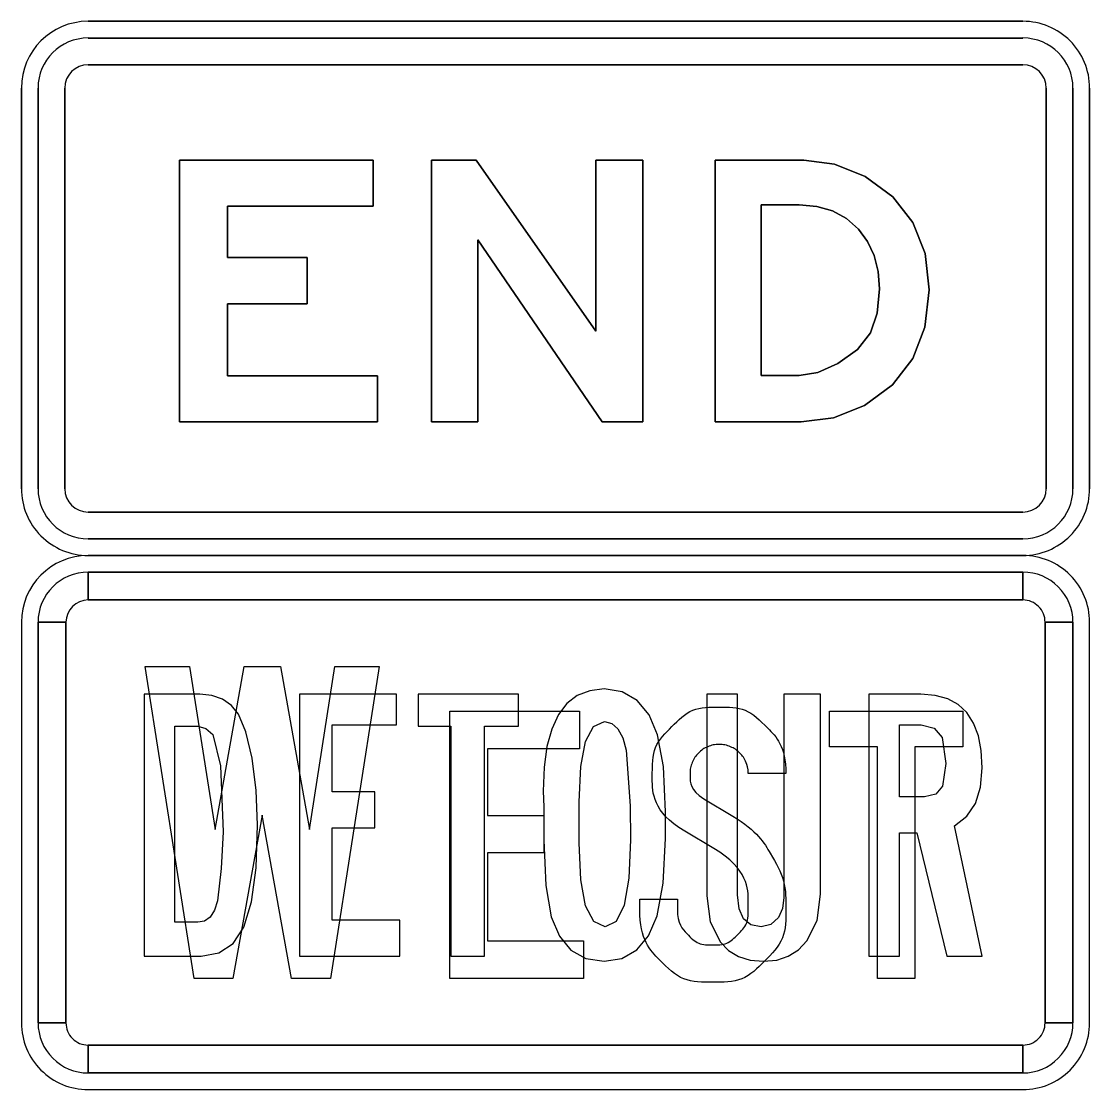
# Model space of a CAD drawing. Extents: x 10133 to 81668, y 5524 to 11018.
# Drawn here: x 25206 to 25306, y 8976.4 to 9076.4 of the extents above; entities that cross this region are included whole.
import ezdxf

# ---------------------------------------------------------------- set-up
doc = ezdxf.new("R2010")
doc.units = 0
for name, color, linetype in [('DisAdjoinersText', 7, 'Continuous'), ('DisPlatData', 7, 'Continuous'), ('DisPropROW', 7, 'Continuous')]:
    doc.layers.add(name, color=color, linetype=linetype)

msp = doc.modelspace()

# ---------------------------------------------------------------- linework, layer by layer
at = {"layer": 'DisAdjoinersText'}
for p, q in [((25299.73, 9026.44), (25212.23, 9026.44)), ((25212.23, 9022.27), (25212.23, 9024.87)), ((25212.23, 9024.87), (25299.73, 9024.87)), ((25299.73, 9024.87), (25299.73, 9022.27)), ((25299.73, 9022.27), (25212.23, 9022.27)), ((25205.98, 9020.19), (25205.98, 8982.69)), ((25207.54, 9020.19), (25210.14, 9020.19)), ((25207.54, 8982.69), (25207.54, 9020.19)), ((25210.14, 9020.19), (25210.14, 8982.69)), ((25301.81, 9020.19), (25304.42, 9020.19)), ((25301.81, 8982.69), (25301.81, 9020.19)), ((25304.42, 9020.19), (25304.42, 8982.69)), ((25305.98, 8982.69), (25305.98, 9020.19)), ((25277.55, 9006.02), (25274.02, 9006.02)), ((25269.87, 9003.67), (25272.57, 9002.04)), ((25270.79, 8999.01), (25268.07, 9000.64)), ((25210.14, 8982.69), (25207.54, 8982.69)), ((25304.42, 8982.69), (25301.81, 8982.69)), ((25212.23, 8978), (25212.23, 8980.6)), ((25212.23, 8980.6), (25299.73, 8980.6)), ((25299.73, 8980.6), (25299.73, 8978)), ((25299.73, 8978), (25212.23, 8978))]:
    msp.add_line(p, q, dxfattribs=at)
for points in [[(25299.73, 9024.87), (25212.23, 9024.87), (25212.23, 9022.27), (25299.73, 9022.27), (25299.73, 9024.87), (25299.73, 9024.87)], [(25207.54, 9020.19), (25207.54, 8982.69), (25210.14, 8982.69), (25210.14, 9020.19), (25207.54, 9020.19), (25207.54, 9020.19)], [(25304.42, 8982.69), (25304.42, 9020.19), (25301.81, 9020.19), (25301.81, 8982.69), (25304.42, 8982.69), (25304.42, 8982.69)], [(25212.23, 8978), (25299.73, 8978), (25299.73, 8980.6), (25212.23, 8980.6), (25212.23, 8978), (25212.23, 8978)]]:
    msp.add_lwpolyline(points, close=True, dxfattribs=at)
for points in [[(25235.33, 9016.04), (25239.47, 9016.04), (25234.92, 8986.85), (25231.27, 8986.85), (25228.53, 9002.12), (25225.78, 8986.85), (25222.14, 8986.85), (25217.58, 9016.04), (25221.73, 9016.04), (25224.12, 9000.8), (25226.83, 9016.04), (25230.22, 9016.04), (25232.94, 9000.8), (25235.33, 9016.04)], [(25235.33, 9016.04), (25239.47, 9016.04), (25234.92, 8986.85), (25231.27, 8986.85), (25228.53, 9002.12), (25225.78, 8986.85), (25222.14, 8986.85), (25217.58, 9016.04), (25221.73, 9016.04), (25224.12, 9000.8), (25226.83, 9016.04), (25230.22, 9016.04), (25232.94, 9000.8), (25235.33, 9016.04)], [(25258.61, 8990.38), (25258.61, 8986.85), (25246.09, 8986.85), (25246.09, 9011.87), (25258.21, 9011.87), (25258.21, 9008.34), (25249.62, 9008.34), (25249.62, 9002.09), (25254.9, 9002.09), (25254.9, 8998.59), (25249.62, 8998.59), (25249.62, 8990.38), (25258.61, 8990.38)], [(25258.61, 8990.38), (25258.61, 8986.85), (25246.09, 8986.85), (25246.09, 9011.87), (25258.21, 9011.87), (25258.21, 9008.34), (25249.62, 9008.34), (25249.62, 9002.09), (25254.9, 9002.09), (25254.9, 8998.59), (25249.62, 8998.59), (25249.62, 8990.38), (25258.61, 8990.38)], [(25294.12, 9011.87), (25294.12, 9008.54), (25289.62, 9008.54), (25289.62, 8986.85), (25286.13, 8986.85), (25286.13, 9008.54), (25281.62, 9008.54), (25281.62, 9011.87), (25294.12, 9011.87)], [(25294.12, 9011.87), (25294.12, 9008.54), (25289.62, 9008.54), (25289.62, 8986.85), (25286.13, 8986.85), (25286.13, 9008.54), (25281.62, 9008.54), (25281.62, 9011.87), (25294.12, 9011.87)], [(25277.55, 9006.02), (25274.02, 9006.02)], [(25269.87, 9003.67), (25272.57, 9002.04)], [(25270.79, 8999.01), (25268.07, 9000.64)], [(25263.86, 8993.28), (25263.86, 8994.28), (25267.39, 8994.28), (25267.39, 8993.31)], [(25263.86, 8993.28), (25263.86, 8994.28), (25267.39, 8994.28), (25267.39, 8993.31)]]:
    msp.add_lwpolyline(points, dxfattribs=at)
for centre, radius, start, end in [((25212.23, 9020.19), 6.25, 90.0002, 179.9998), ((25299.73, 9020.19), 6.25, 360, 90.0002), ((25212.23, 9020.19), 4.69, 90.0002, 179.9998), ((25212.23, 9020.19), 4.69, 90.0002, 179.9998), ((25299.73, 9020.19), 4.69, 360, 90.0002), ((25299.73, 9020.19), 4.69, 360, 90.0002), ((25212.23, 9020.19), 2.08, 90.0002, 179.9998), ((25212.23, 9020.19), 2.08, 90.0002, 179.9998), ((25299.73, 9020.19), 2.08, 0, 90.0002), ((25299.73, 9020.19), 2.08, 0, 90.0002), ((25212.23, 8982.69), 6.25, 179.9998, 270.0001), ((25212.23, 8982.69), 4.69, 179.9998, 270.0001), ((25212.23, 8982.69), 4.69, 179.9998, 270.0001), ((25212.23, 8982.69), 2.08, 179.9998, 270.0001), ((25212.23, 8982.69), 2.08, 179.9998, 270.0001), ((25299.73, 8982.69), 4.69, 270.0001, 0.0003), ((25299.73, 8982.69), 2.08, 270.0001, 0.0003), ((25299.73, 8982.69), 6.25, 270.0001, 0.0003), ((25299.73, 8982.69), 4.69, 270.0001, 0.0003), ((25299.73, 8982.69), 2.08, 270.0001, 0.0003)]:
    msp.add_arc(centre, radius, start, end, dxfattribs=at)
for points in [[(25268.07, 9000.64), (25265.04, 9002.44), (25265.04, 9006.02), (25265.04, 9008.59), (25266.87, 9010.42), (25268.69, 9012.25), (25271.3, 9012.25), (25273.87, 9012.25), (25275.7, 9010.42), (25277.55, 9008.57), (25277.55, 9006.02)], [(25268.07, 9000.64), (25265.04, 9002.44), (25265.04, 9006.02), (25265.04, 9008.59), (25266.87, 9010.42), (25268.69, 9012.25), (25271.3, 9012.25), (25273.87, 9012.25), (25275.7, 9010.42), (25277.55, 9008.57), (25277.55, 9006.02)], [(25274.02, 9006.02), (25274.02, 9006.57), (25273.81, 9007.07), (25273.6, 9007.57), (25273.22, 9007.94), (25272.85, 9008.32), (25272.35, 9008.53), (25271.85, 9008.74), (25271.3, 9008.74), (25270.72, 9008.74), (25270.23, 9008.53), (25269.75, 9008.32), (25269.37, 9007.94), (25269, 9007.57), (25268.78, 9007.07), (25268.57, 9006.57), (25268.57, 9006.02), (25268.57, 9004.44), (25269.87, 9003.67)], [(25274.02, 9006.02), (25274.02, 9006.57), (25273.81, 9007.07), (25273.6, 9007.57), (25273.22, 9007.94), (25272.85, 9008.32), (25272.35, 9008.53), (25271.85, 9008.74), (25271.3, 9008.74), (25270.72, 9008.74), (25270.23, 9008.53), (25269.75, 9008.32), (25269.37, 9007.94), (25269, 9007.57), (25268.78, 9007.07), (25268.57, 9006.57), (25268.57, 9006.02), (25268.57, 9004.44), (25269.87, 9003.67)], [(25272.57, 9002.04), (25274.88, 9000.64), (25276.18, 8998.39), (25277.55, 8996.03), (25277.55, 8993.31), (25277.55, 8990.51), (25275.55, 8988.45), (25273.57, 8986.48), (25270.69, 8986.48), (25267.84, 8986.48), (25265.86, 8988.45), (25263.86, 8990.45), (25263.86, 8993.28)], [(25272.57, 9002.04), (25274.88, 9000.64), (25276.18, 8998.39), (25277.55, 8996.03), (25277.55, 8993.31), (25277.55, 8990.51), (25275.55, 8988.45), (25273.57, 8986.48), (25270.69, 8986.48), (25267.84, 8986.48), (25265.86, 8988.45), (25263.86, 8990.45), (25263.86, 8993.28)], [(25267.39, 8993.31), (25267.39, 8991.96), (25268.34, 8990.96), (25269.32, 8989.98), (25270.69, 8989.98), (25272.07, 8989.98), (25273.05, 8990.96), (25274.02, 8991.93), (25274.02, 8993.31), (25274.02, 8997.09), (25270.79, 8999.01)], [(25267.39, 8993.31), (25267.39, 8991.96), (25268.34, 8990.96), (25269.32, 8989.98), (25270.69, 8989.98), (25272.07, 8989.98), (25273.05, 8990.96), (25274.02, 8991.93), (25274.02, 8993.31), (25274.02, 8997.09), (25270.79, 8999.01)]]:
    msp.add_open_spline(points, degree=3, dxfattribs=at)
at = {"layer": 'DisPlatData'}
for p, q in [((25299.73, 9076.44), (25212.23, 9076.44)), ((25212.23, 9076.44), (25212.23, 9076.44)), ((25212.23, 9076.44), (25299.73, 9076.44)), ((25212.23, 9076.44), (25212.23, 9076.44)), ((25212.23, 9076.44), (25299.73, 9076.44)), ((25299.73, 9076.44), (25212.23, 9076.44)), ((25299.73, 9076.44), (25299.73, 9076.44)), ((25299.73, 9076.44), (25299.73, 9076.44)), ((25299.73, 9074.87), (25212.23, 9074.87)), ((25212.23, 9074.87), (25212.23, 9074.87)), ((25212.23, 9074.87), (25299.73, 9074.87)), ((25212.23, 9072.37), (25212.23, 9072.37)), ((25212.23, 9072.37), (25299.73, 9072.37)), ((25299.73, 9072.37), (25212.23, 9072.37)), ((25205.98, 9070.19), (25205.98, 9070.19)), ((25205.98, 9070.19), (25205.98, 9032.69)), ((25205.98, 9032.69), (25205.98, 9070.19)), ((25205.98, 9070.19), (25205.98, 9070.19)), ((25205.98, 9032.69), (25205.98, 9070.19)), ((25205.98, 9070.19), (25205.98, 9032.69)), ((25207.54, 9070.19), (25207.54, 9070.19)), ((25207.54, 9070.19), (25207.54, 9032.69)), ((25207.54, 9032.69), (25207.54, 9070.19)), ((25210.04, 9032.69), (25210.04, 9070.19)), ((25210.04, 9070.19), (25210.04, 9070.19)), ((25210.04, 9070.19), (25210.04, 9032.69)), ((25301.92, 9070.19), (25301.92, 9032.69)), ((25301.92, 9032.69), (25301.92, 9070.19)), ((25304.42, 9032.69), (25304.42, 9070.19)), ((25304.42, 9070.19), (25304.42, 9032.69)), ((25305.98, 9070.19), (25305.98, 9070.19)), ((25305.98, 9032.69), (25305.98, 9070.19)), ((25305.98, 9070.19), (25305.98, 9070.19)), ((25305.98, 9070.19), (25305.98, 9032.69)), ((25305.98, 9070.19), (25305.98, 9032.69)), ((25305.98, 9032.69), (25305.98, 9070.19)), ((25205.98, 9032.69), (25205.98, 9032.69)), ((25205.98, 9032.69), (25205.98, 9032.69)), ((25305.98, 9032.69), (25305.98, 9032.69)), ((25305.98, 9032.69), (25305.98, 9032.69)), ((25299.73, 9030.5), (25212.23, 9030.5)), ((25212.23, 9030.5), (25299.73, 9030.5)), ((25299.73, 9030.5), (25299.73, 9030.5)), ((25212.23, 9028), (25299.73, 9028)), ((25299.73, 9028), (25212.23, 9028)), ((25299.73, 9028), (25299.73, 9028)), ((25212.23, 9026.44), (25212.23, 9026.44)), ((25212.23, 9026.44), (25299.73, 9026.44)), ((25299.73, 9026.44), (25212.23, 9026.44)), ((25212.23, 9026.44), (25212.23, 9026.44)), ((25299.73, 9026.44), (25212.23, 9026.44)), ((25212.23, 9026.44), (25299.73, 9026.44)), ((25299.73, 9026.44), (25299.73, 9026.44)), ((25299.73, 9026.44), (25299.73, 9026.44))]:
    msp.add_line(p, q, dxfattribs=at)
for points in [[(25220.79, 9038.94), (25239.33, 9038.94), (25239.33, 9043.26), (25225.28, 9043.26), (25225.28, 9049.99), (25232.73, 9049.99), (25232.73, 9054.32), (25225.28, 9054.32), (25225.28, 9059.13), (25238.91, 9059.13), (25238.91, 9063.45), (25220.79, 9063.45), (25220.79, 9038.94)], [(25220.79, 9063.45), (25238.91, 9063.45), (25238.91, 9059.13), (25225.28, 9059.13), (25225.28, 9054.32), (25232.73, 9054.32), (25232.73, 9049.99), (25225.28, 9049.99), (25225.28, 9043.26), (25239.33, 9043.26), (25239.33, 9038.94), (25220.79, 9038.94), (25220.79, 9063.45)], [(25244.38, 9038.94), (25248.7, 9038.94), (25248.7, 9055.97), (25260.35, 9038.94), (25264.16, 9038.94), (25264.16, 9063.45), (25259.76, 9063.45), (25259.76, 9047.42), (25248.56, 9063.45), (25244.38, 9063.45), (25244.38, 9038.94)], [(25244.38, 9063.45), (25248.56, 9063.45), (25259.76, 9047.42), (25259.76, 9063.45), (25264.16, 9063.45), (25264.16, 9038.94), (25260.35, 9038.94), (25248.7, 9055.97), (25248.7, 9038.94), (25244.38, 9038.94), (25244.38, 9063.45)], [(25270.92, 9038.94), (25278.98, 9038.94), (25282.01, 9039.32), (25284.89, 9040.48), (25287.53, 9042.42), (25289.43, 9044.87), (25290.56, 9047.82), (25290.95, 9051.29), (25290.57, 9054.7), (25289.44, 9057.62), (25287.57, 9060.01), (25284.96, 9061.91), (25282.11, 9063.06), (25279.23, 9063.45), (25270.92, 9063.45), (25270.92, 9038.94)], [(25270.92, 9063.45), (25279.23, 9063.45), (25282.11, 9063.06), (25284.96, 9061.91), (25287.57, 9060.01), (25289.44, 9057.62), (25290.57, 9054.7), (25290.95, 9051.29), (25290.56, 9047.82), (25289.43, 9044.87), (25287.53, 9042.42), (25284.89, 9040.48), (25282.01, 9039.32), (25278.98, 9038.94), (25270.92, 9038.94), (25270.92, 9063.45)], [(25275.24, 9043.28), (25275.24, 9059.26), (25278.78, 9059.26), (25280.44, 9059.12), (25281.91, 9058.69), (25283.21, 9057.98), (25284.34, 9056.99), (25285.19, 9055.83), (25285.81, 9054.51), (25286.18, 9053.03), (25286.3, 9051.4), (25286.08, 9049.11), (25285.46, 9047.29), (25284.24, 9045.73), (25282.42, 9044.4), (25280.53, 9043.56), (25278.78, 9043.28), (25275.24, 9043.28)], [(25280.53, 9043.56), (25282.42, 9044.4), (25284.24, 9045.73), (25285.46, 9047.29), (25286.08, 9049.11), (25286.3, 9051.4), (25286.18, 9053.03), (25285.81, 9054.51), (25285.19, 9055.83), (25284.34, 9056.99), (25283.21, 9057.98), (25281.91, 9058.69), (25280.44, 9059.12), (25278.78, 9059.26), (25275.24, 9059.26), (25275.24, 9043.28), (25278.78, 9043.28), (25280.53, 9043.56)]]:
    msp.add_lwpolyline(points, dxfattribs=at)
for centre, radius, start, end in [((25212.23, 9070.19), 6.25, 90.0002, 179.9998), ((25212.23, 9070.19), 6.25, 90.0002, 179.9998), ((25212.23, 9070.19), 6.25, 90.0002, 179.9998), ((25212.23, 9070.19), 6.25, 90.0002, 179.9998), ((25299.73, 9070.19), 6.25, 0, 90.0002), ((25299.73, 9070.19), 6.25, 0, 90.0002), ((25299.73, 9070.19), 6.25, 0, 90.0002), ((25299.73, 9070.19), 6.25, 0, 90.0002), ((25212.23, 9070.19), 4.69, 90.0002, 179.9998), ((25212.23, 9070.19), 4.69, 90.0002, 179.9998), ((25299.73, 9070.19), 4.69, 0, 90), ((25299.73, 9070.19), 4.69, 0, 90), ((25212.23, 9070.19), 2.19, 90.0002, 179.9998), ((25212.23, 9070.19), 2.19, 90.0002, 179.9998), ((25299.73, 9070.19), 2.19, 0, 90), ((25299.73, 9070.19), 2.19, 0, 90), ((25212.23, 9032.69), 6.25, 179.9998, 270.0001), ((25212.23, 9032.69), 6.25, 179.9998, 270.0001), ((25212.23, 9032.69), 6.25, 179.9998, 270.0001), ((25212.23, 9032.69), 6.25, 179.9998, 270.0001), ((25212.23, 9032.69), 4.69, 180, 270), ((25212.23, 9032.69), 4.69, 180, 270), ((25212.23, 9032.69), 2.19, 180, 270), ((25212.23, 9032.69), 2.19, 180, 270), ((25299.73, 9032.69), 6.25, 270.0001, 0.0003), ((25299.73, 9032.69), 6.25, 270.0001, 0.0003), ((25299.73, 9032.69), 6.25, 270.0001, 0.0003), ((25299.73, 9032.69), 4.69, 270.0001, 0), ((25299.73, 9032.69), 2.19, 270.0001, 0), ((25299.73, 9032.69), 6.25, 270.0001, 0.0003), ((25299.73, 9032.69), 4.69, 270.0001, 0), ((25299.73, 9032.69), 2.19, 270.0001, 0)]:
    msp.add_arc(centre, radius, start, end, dxfattribs=at)
at = {"layer": 'DisPropROW'}
for p, q in [((25299.73, 9026.44), (25212.23, 9026.44)), ((25212.23, 9022.27), (25212.23, 9024.85)), ((25299.73, 9024.85), (25299.73, 9022.27)), ((25205.98, 9020.19), (25205.98, 8982.69)), ((25207.54, 9020.19), (25210.14, 9020.19)), ((25301.81, 9020.19), (25304.42, 9020.19)), ((25305.98, 8982.69), (25305.98, 9020.19)), ((25210.14, 8982.69), (25207.54, 8982.69)), ((25304.42, 8982.69), (25301.81, 8982.69)), ((25212.23, 8978.02), (25212.23, 8980.6)), ((25299.73, 8980.6), (25299.73, 8978.02)), ((25212.23, 8976.44), (25299.73, 8976.44))]:
    msp.add_line(p, q, dxfattribs=at)
for points in [[(25299.73, 9024.85), (25212.23, 9024.85), (25212.23, 9022.27), (25299.73, 9022.27), (25299.73, 9024.85)], [(25207.54, 9020.19), (25207.54, 8982.69), (25210.14, 8982.69), (25210.14, 9020.19), (25207.54, 9020.19)], [(25304.42, 8982.69), (25304.42, 9020.19), (25301.81, 9020.19), (25301.81, 8982.69), (25304.42, 8982.69)], [(25232.02, 8988.94), (25241.42, 8988.94), (25241.42, 8992.3), (25235.06, 8992.3), (25235.06, 9000.95), (25239.07, 9000.95), (25239.07, 9004.32), (25235.06, 9004.32), (25235.06, 9010.57), (25241.08, 9010.57), (25241.08, 9013.45), (25232.02, 9013.45)], [(25243.13, 9013.45), (25243.13, 9010.45), (25246.17, 9010.45), (25246.17, 8988.94), (25249.33, 8988.94), (25249.33, 9010.45), (25252.52, 9010.45), (25252.52, 9013.45)], [(25270.14, 9013.45), (25270.14, 8994.57), (25270.46, 8992.13), (25271.41, 8990.25), (25272.18, 8989.46), (25273.12, 8988.9), (25274.21, 8988.56), (25275.46, 8988.46), (25276.69, 8988.57), (25277.77, 8988.93), (25278.71, 8989.51), (25279.51, 8990.35), (25280.46, 8992.27), (25280.77, 8994.72), (25280.77, 9013.45), (25277.36, 9013.45), (25277.36, 8994.42), (25277.23, 8993.4), (25276.85, 8992.55), (25276.15, 8991.89), (25275.24, 8991.68), (25274.27, 8991.86), (25273.58, 8992.42), (25273.16, 8993.35), (25273.03, 8994.67), (25273.03, 9013.45)], [(25212.23, 8978.02), (25299.73, 8978.02), (25299.73, 8980.6), (25212.23, 8980.6), (25212.23, 8978.02)]]:
    msp.add_lwpolyline(points, close=True, dxfattribs=at)
for points in [[(25217.47, 8988.94), (25222.81, 8988.94), (25224.47, 8989.23), (25225.82, 8990.11), (25226.81, 8991.65), (25227.52, 8994.02), (25227.95, 8997.21), (25228.09, 9001.22), (25227.96, 9004.45), (25227.58, 9007.47), (25227, 9009.94), (25226.31, 9011.57), (25225.64, 9012.39), (25224.81, 9012.98), (25223.82, 9013.33), (25222.68, 9013.45), (25217.47, 9013.45), (25217.47, 8988.94)], [(25266.26, 9002.44), (25266.08, 9006.67), (25265.54, 9009.64), (25264.74, 9011.52), (25263.63, 9012.86), (25262.22, 9013.66), (25260.52, 9013.94), (25259.18, 9013.78), (25258.02, 9013.33), (25257.05, 9012.58), (25256.25, 9011.55), (25255.62, 9010.19), (25255.18, 9008.56), (25254.91, 9006.62), (25254.83, 9004.39), (25254.88, 9002.91), (25254.88, 8999.8), (25255.06, 8995.56), (25255.57, 8992.62), (25256.34, 8990.79), (25257.42, 8989.49), (25258.81, 8988.71), (25260.52, 8988.46), (25262.2, 8988.72), (25263.59, 8989.51), (25264.69, 8990.83), (25265.49, 8992.7), (25266.06, 8995.75), (25266.26, 8999.95), (25266.26, 9002.44)], [(25295.93, 9006.57), (25295.84, 9008.17), (25295.57, 9009.57), (25295.12, 9010.75), (25294.49, 9011.73), (25293.68, 9012.48), (25292.69, 9013.02), (25291.51, 9013.34), (25290.17, 9013.45), (25285.3, 9013.45), (25285.3, 8988.94), (25288.19, 8988.94), (25288.19, 9000.46), (25289.8, 9000.46), (25292.61, 8988.94), (25295.93, 8988.94), (25293.34, 9001.14), (25294.47, 9002.03), (25295.28, 9003.23), (25295.76, 9004.74), (25295.93, 9006.57)], [(25220.35, 8992.1), (25220.35, 9010.45), (25222.49, 9010.45), (25223.25, 9010.25), (25223.9, 9009.68), (25224.62, 9006.75), (25224.86, 9000.56), (25224.68, 8997.14), (25224.34, 8994.1), (25224.05, 8993.22), (25223.64, 8992.59), (25223.12, 8992.22), (25222.5, 8992.1), (25220.35, 8992.1)], [(25262.98, 9003), (25263, 8999.81), (25262.85, 8996.24), (25262.4, 8993.71), (25261.66, 8992.18), (25260.62, 8991.68), (25259.56, 8992.16), (25258.8, 8993.64), (25258.35, 8996.09), (25258.2, 8999.54), (25258.2, 9003.37), (25258.34, 9006.67), (25258.78, 9009.02), (25259.52, 9010.43), (25260.55, 9010.89), (25261.25, 9010.72), (25261.82, 9010.22), (25262.27, 9009.37), (25262.6, 9008.2), (25262.98, 9003)], [(25292.51, 9006.95), (25292.22, 9004.84), (25291.57, 9004.08), (25290.53, 9003.84), (25288.19, 9003.84), (25288.19, 9010.57), (25290.21, 9010.57), (25291.42, 9010.28), (25292.18, 9009.4), (25292.51, 9006.95)]]:
    msp.add_lwpolyline(points, dxfattribs=at)
for centre, radius, start, end in [((25212.23, 9020.19), 6.25, 90.0002, 179.9998), ((25299.73, 9020.19), 6.25, 0, 90.0002), ((25212.23, 9020.19), 4.69, 90.0002, 179.9998), ((25299.73, 9020.19), 4.69, 0, 90.0002), ((25212.23, 9020.19), 2.08, 90.0002, 179.9998), ((25299.73, 9020.19), 2.08, 0, 90.0002), ((25212.23, 8982.69), 6.25, 179.9998, 270.0001), ((25212.23, 8982.69), 4.69, 179.9998, 270.0001), ((25212.23, 8982.69), 2.08, 179.9998, 270.0001), ((25299.73, 8982.69), 6.25, 270.0001, 0.0003), ((25299.73, 8982.69), 4.69, 270.0001, 0.0003), ((25299.73, 8982.69), 2.08, 270.0001, 0.0003)]:
    msp.add_arc(centre, radius, start, end, dxfattribs=at)

doc.saveas('drawing.dxf')
